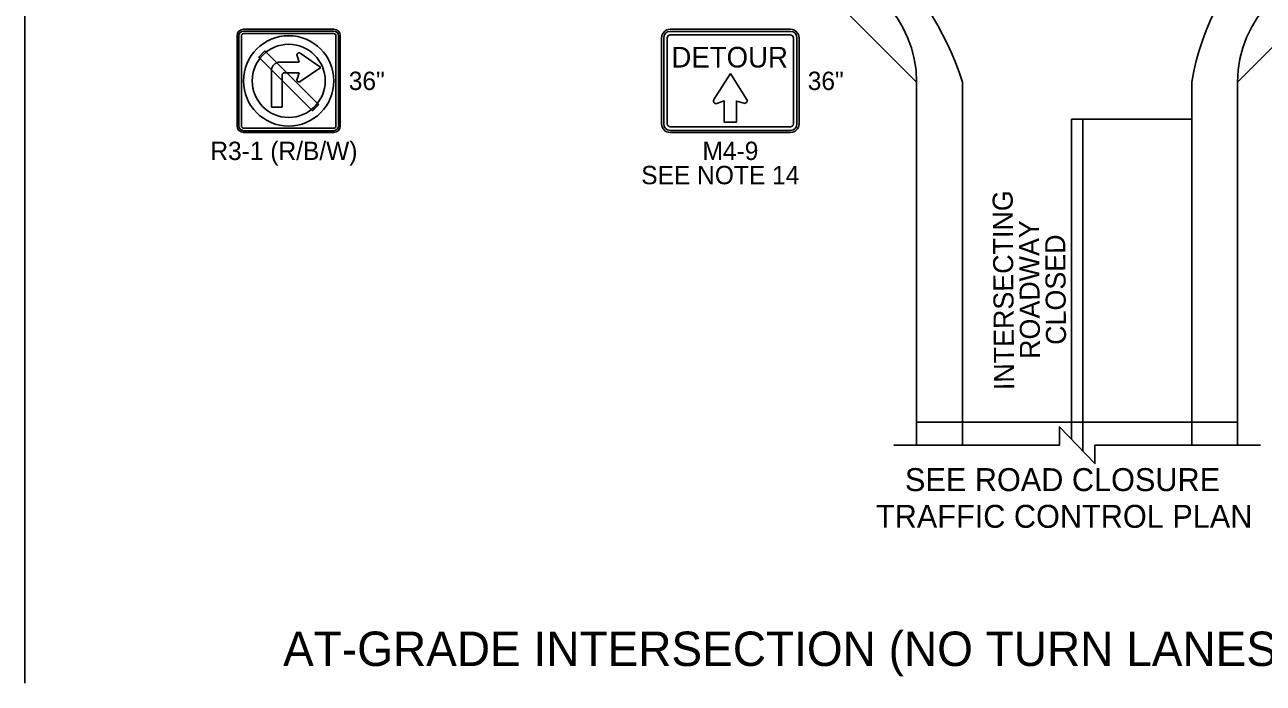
# Model space of a CAD drawing. Extents: x 99958 to 100176, y 99935 to 100011.
# Drawn here: x 100047.875 to 100052.196, y 100001.576 to 100003.872 of the extents above; entities that cross this region are included whole.
import ezdxf

# ---------------------------------------------------------------- set-up
doc = ezdxf.new("R2010")
doc.units = 0
for name, color, linetype in [('RD_ED_ShoulderPavedEdge', 7, 'Continuous'), ('RD_MK_LineDblYellowCenter', 7, 'Continuous'), ('RD_MK_LineEdgeWhite', 7, 'Continuous'), ('RD_MK_LineStop', 7, 'Continuous'), ('SH_DE_DetailBody1Text', 7, 'Continuous'), ('SH_DE_DetailHeading2Text', 7, 'Continuous'), ('TR_SN_ConstructionSigns', 7, 'Continuous'), ('TR_WZ_WorkZoneDetails', 7, 'Continuous'), ('TR_WZ_WorkZoneTextCurrent', 7, 'Continuous')]:
    doc.layers.add(name, color=color, linetype=linetype)

msp = doc.modelspace()

# ---------------------------------------------------------------- linework, layer by layer
at = {"layer": 'RD_ED_ShoulderPavedEdge'}
for points in [[(100050.9869, 100002.4059), (100050.9869, 100003.6724)], [(100052.1069, 100002.4059), (100052.1069, 100003.6724)]]:
    msp.add_lwpolyline(points, dxfattribs=at)
for centre, start, end in [((100050.5869, 100003.6724), 0, 90), ((100052.5069, 100003.6724), 90, 180)]:
    msp.add_arc(centre, 0.4, start, end, dxfattribs=at)
at = {"layer": 'RD_MK_LineDblYellowCenter'}
for p, q in [((100051.5269, 100002.4266), (100051.5269, 100003.5424)), ((100051.5669, 100002.3852), (100051.5669, 100003.5424))]:
    msp.add_line(p, q, dxfattribs=at)
at = {"layer": 'RD_MK_LineEdgeWhite'}
for p, q in [((100051.1469, 100003.6724), (100051.1469, 100002.4059)), ((100051.9469, 100003.6724), (100051.9469, 100002.4059))]:
    msp.add_line(p, q, dxfattribs=at)
for centre, radius, start, end in [((100050.132, 100003.3462), 1.0661, 17.8172, 78.9158), ((100052.7969, 100003.5319), 0.8615, 92.6555, 170.6116)]:
    msp.add_arc(centre, radius, start, end, dxfattribs=at)
at = {"layer": 'RD_MK_LineStop'}
msp.add_line((100051.9469, 100003.5424), (100051.5269, 100003.5424), dxfattribs=at)
at = {"layer": 'TR_SN_ConstructionSigns'}
for p, q in [((100048.6159, 100003.5189), (100048.6159, 100003.8339)), ((100048.6159, 100003.8339), (100048.6159, 100003.5189)), ((100048.6159, 100003.8339), (100048.6159, 100003.5189)), ((100048.6222, 100003.8339), (100048.6222, 100003.5189)), ((100048.6309, 100003.5189), (100048.6309, 100003.8339)), ((100048.6384, 100003.8564), (100048.9534, 100003.8564)), ((100048.9534, 100003.8564), (100048.6384, 100003.8564)), ((100048.9534, 100003.8564), (100048.6384, 100003.8564)), ((100048.9534, 100003.8502), (100048.6384, 100003.8502)), ((100048.6384, 100003.8414), (100048.9534, 100003.8414)), ((100048.9609, 100003.8339), (100048.9609, 100003.5189)), ((100048.9697, 100003.5189), (100048.9697, 100003.8339)), ((100048.9759, 100003.8339), (100048.9759, 100003.5189)), ((100048.9759, 100003.5189), (100048.9759, 100003.8339)), ((100048.9759, 100003.5189), (100048.9759, 100003.8339)), ((100050.0969, 100003.8264), (100050.0969, 100003.5264)), ((100050.1044, 100003.8264), (100050.1044, 100003.5264)), ((100050.1169, 100003.5264), (100050.1169, 100003.8264)), ((100050.5469, 100003.8564), (100050.1269, 100003.8564)), ((100050.5469, 100003.8489), (100050.1269, 100003.8489)), ((100050.1269, 100003.8364), (100050.5469, 100003.8364)), ((100050.5569, 100003.8264), (100050.5569, 100003.5264)), ((100050.5694, 100003.5264), (100050.5694, 100003.8264)), ((100050.5769, 100003.5264), (100050.5769, 100003.8264)), ((100048.7459, 100003.7343), (100048.7448, 100003.7332)), ((100048.7471, 100003.7353), (100048.7459, 100003.7343)), ((100048.7484, 100003.7363), (100048.7471, 100003.7353)), ((100048.7497, 100003.7371), (100048.7484, 100003.7363)), ((100048.751, 100003.738), (100048.7497, 100003.7371)), ((100048.7524, 100003.7387), (100048.751, 100003.738)), ((100048.7538, 100003.7394), (100048.7524, 100003.7387)), ((100048.7552, 100003.74), (100048.7538, 100003.7394)), ((100048.7567, 100003.7405), (100048.7552, 100003.74)), ((100048.7582, 100003.741), (100048.7567, 100003.7405)), ((100048.7598, 100003.7413), (100048.7582, 100003.741)), ((100048.7613, 100003.7416), (100048.7598, 100003.7413)), ((100048.7629, 100003.7418), (100048.7613, 100003.7416)), ((100048.7644, 100003.742), (100048.7629, 100003.7418)), ((100048.766, 100003.742), (100048.7644, 100003.742)), ((100048.8321, 100003.742), (100048.766, 100003.742)), ((100048.8247, 100003.7671), (100048.8246, 100003.7663)), ((100048.8246, 100003.7663), (100048.8247, 100003.7655)), ((100048.8248, 100003.7678), (100048.8247, 100003.7671)), ((100048.8247, 100003.7655), (100048.8248, 100003.7647)), ((100048.825, 100003.7686), (100048.8248, 100003.7678)), ((100048.8248, 100003.7647), (100048.825, 100003.764)), ((100048.8253, 100003.7693), (100048.825, 100003.7686)), ((100048.825, 100003.764), (100048.8321, 100003.742)), ((100048.8256, 100003.77), (100048.8253, 100003.7693)), ((100048.826, 100003.7707), (100048.8256, 100003.77)), ((100048.8265, 100003.7713), (100048.826, 100003.7707)), ((100048.827, 100003.7718), (100048.8265, 100003.7713)), ((100048.8276, 100003.7723), (100048.827, 100003.7718)), ((100048.8283, 100003.7728), (100048.8276, 100003.7723)), ((100048.829, 100003.7731), (100048.8283, 100003.7728)), ((100048.8297, 100003.7734), (100048.829, 100003.7731)), ((100048.8304, 100003.7736), (100048.8297, 100003.7734)), ((100048.8312, 100003.7738), (100048.8304, 100003.7736)), ((100048.832, 100003.7738), (100048.8312, 100003.7738)), ((100048.8328, 100003.7738), (100048.832, 100003.7738)), ((100048.8335, 100003.7737), (100048.8328, 100003.7738)), ((100048.8343, 100003.7735), (100048.8335, 100003.7737)), ((100048.835, 100003.7733), (100048.8343, 100003.7735)), ((100048.8357, 100003.7729), (100048.835, 100003.7733)), ((100048.8363, 100003.7725), (100048.8357, 100003.7729)), ((100048.9083, 100003.7233), (100048.8363, 100003.7725)), ((100048.7362, 100003.7151), (100048.736, 100003.7136)), ((100048.736, 100003.7136), (100048.736, 100003.712)), ((100048.736, 100003.712), (100048.736, 100003.5847)), ((100048.7364, 100003.7167), (100048.7362, 100003.7151)), ((100048.7367, 100003.7182), (100048.7364, 100003.7167)), ((100048.737, 100003.7198), (100048.7367, 100003.7182)), ((100048.7375, 100003.7213), (100048.737, 100003.7198)), ((100048.738, 100003.7228), (100048.7375, 100003.7213)), ((100048.7386, 100003.7242), (100048.738, 100003.7228)), ((100048.7393, 100003.7256), (100048.7386, 100003.7242)), ((100048.74, 100003.727), (100048.7393, 100003.7256)), ((100048.7409, 100003.7283), (100048.74, 100003.727)), ((100048.7418, 100003.7297), (100048.7409, 100003.7283)), ((100048.7427, 100003.7309), (100048.7418, 100003.7297)), ((100048.7437, 100003.7321), (100048.7427, 100003.7309)), ((100048.7448, 100003.7332), (100048.7437, 100003.7321)), ((100048.7735, 100003.6978), (100048.7736, 100003.6986)), ((100048.7735, 100003.697), (100048.7735, 100003.6978)), ((100048.7735, 100003.5847), (100048.7735, 100003.697)), ((100048.7736, 100003.6986), (100048.7738, 100003.6993)), ((100048.7738, 100003.6993), (100048.7741, 100003.7001)), ((100048.7741, 100003.7001), (100048.7745, 100003.7008)), ((100048.7745, 100003.7008), (100048.7749, 100003.7015)), ((100048.7749, 100003.7015), (100048.7754, 100003.702)), ((100048.7754, 100003.702), (100048.776, 100003.7026)), ((100048.776, 100003.7026), (100048.7766, 100003.7031)), ((100048.7766, 100003.7031), (100048.7772, 100003.7035)), ((100048.7772, 100003.7035), (100048.7779, 100003.7039)), ((100048.7779, 100003.7039), (100048.7787, 100003.7042)), ((100048.7787, 100003.7042), (100048.7794, 100003.7044)), ((100048.7794, 100003.7044), (100048.7802, 100003.7045)), ((100048.7802, 100003.7045), (100048.781, 100003.7046)), ((100048.781, 100003.7046), (100048.8321, 100003.7046)), ((100048.8321, 100003.7046), (100048.825, 100003.6825)), ((100048.8363, 100003.674), (100048.9083, 100003.7233)), ((100048.8247, 100003.681), (100048.8246, 100003.6802)), ((100048.8246, 100003.6802), (100048.8247, 100003.6795)), ((100048.8248, 100003.6818), (100048.8247, 100003.681)), ((100048.8247, 100003.6795), (100048.8248, 100003.6787)), ((100048.825, 100003.6825), (100048.8248, 100003.6818)), ((100048.8248, 100003.6787), (100048.825, 100003.6779)), ((100048.825, 100003.6779), (100048.8253, 100003.6772)), ((100048.8253, 100003.6772), (100048.8256, 100003.6765)), ((100048.8256, 100003.6765), (100048.826, 100003.6759)), ((100048.826, 100003.6759), (100048.8265, 100003.6752)), ((100048.8265, 100003.6752), (100048.827, 100003.6747)), ((100048.827, 100003.6747), (100048.8276, 100003.6742)), ((100048.8276, 100003.6742), (100048.8283, 100003.6738)), ((100048.8283, 100003.6738), (100048.829, 100003.6734)), ((100048.829, 100003.6734), (100048.8297, 100003.6731)), ((100048.8297, 100003.6731), (100048.8304, 100003.6729)), ((100048.8304, 100003.6729), (100048.8312, 100003.6728)), ((100048.8312, 100003.6728), (100048.832, 100003.6727)), ((100048.832, 100003.6727), (100048.8328, 100003.6727)), ((100048.8328, 100003.6727), (100048.8335, 100003.6728)), ((100048.8335, 100003.6728), (100048.8343, 100003.673)), ((100048.8343, 100003.673), (100048.835, 100003.6733)), ((100048.835, 100003.6733), (100048.8357, 100003.6736)), ((100048.8357, 100003.6736), (100048.8363, 100003.674)), ((100048.736, 100003.5847), (100048.7735, 100003.5847)), ((100048.9534, 100003.5114), (100048.6384, 100003.5114)), ((100048.6384, 100003.5027), (100048.9534, 100003.5027)), ((100048.9534, 100003.4964), (100048.6384, 100003.4964)), ((100048.6384, 100003.4964), (100048.9534, 100003.4964)), ((100048.6384, 100003.4964), (100048.9534, 100003.4964)), ((100050.5469, 100003.5164), (100050.1269, 100003.5164)), ((100050.1269, 100003.5039), (100050.5469, 100003.5039)), ((100050.1269, 100003.4964), (100050.5469, 100003.4964))]:
    msp.add_line(p, q, dxfattribs=at)
for points in [[(100048.8961, 100003.5975), (100048.717, 100003.7766), (100048.7128, 100003.7808), (100048.6915, 100003.7596), (100048.8748, 100003.5763), (100048.8791, 100003.5721), (100048.9003, 100003.5933), (100048.8961, 100003.5975)], [(100050.3372, 100003.7023), (100050.2795, 100003.6112), (100050.2789, 100003.6098), (100050.2783, 100003.6072), (100050.2783, 100003.605), (100050.279, 100003.6025), (100050.2806, 100003.5999), (100050.283, 100003.5979), (100050.2849, 100003.5972), (100050.2877, 100003.5969), (100050.2902, 100003.5975), (100050.316, 100003.6065), (100050.316, 100003.5321), (100050.3584, 100003.5321), (100050.3584, 100003.606), (100050.3847, 100003.5983), (100050.3858, 100003.5981), (100050.3873, 100003.598), (100050.3885, 100003.5982), (100050.3898, 100003.5986), (100050.3912, 100003.5993), (100050.3923, 100003.6001), (100050.3934, 100003.6012), (100050.3948, 100003.6035), (100050.3953, 100003.6049), (100050.3955, 100003.606), (100050.3956, 100003.6077), (100050.3953, 100003.6097), (100050.3948, 100003.6113), (100050.3939, 100003.6129), (100050.3372, 100003.7023)]]:
    msp.add_lwpolyline(points, dxfattribs=at)
for radius in [0.1575, 0.1275]:
    msp.add_circle((100048.7959, 100003.6764), radius, dxfattribs=at)
for centre, radius, start, end in [((100048.6384, 100003.8339), 0.0225, 90, 180), ((100048.6384, 100003.8339), 0.0225, 90, 180), ((100048.6384, 100003.8339), 0.0225, 90, 180), ((100048.6384, 100003.8339), 0.0162, 90, 180), ((100048.6384, 100003.8339), 0.0075, 90, 180), ((100048.9534, 100003.8339), 0.0225, 0, 90), ((100048.9534, 100003.8339), 0.0225, 0, 90), ((100048.9534, 100003.8339), 0.0225, 0, 90), ((100048.9534, 100003.8339), 0.0162, 0, 90), ((100048.9534, 100003.8339), 0.0075, 0, 90), ((100050.1269, 100003.8264), 0.03, 90, 180), ((100050.1269, 100003.8264), 0.0225, 90, 180), ((100050.1269, 100003.8264), 0.01, 90, 180), ((100050.5469, 100003.8264), 0.03, 0, 90), ((100050.5469, 100003.8264), 0.0225, 0, 90), ((100050.5469, 100003.8264), 0.01, 0, 90), ((100048.6384, 100003.5189), 0.0225, 180, 270), ((100048.6384, 100003.5189), 0.0225, 180, 270), ((100048.6384, 100003.5189), 0.0225, 180, 270), ((100048.6384, 100003.5189), 0.0162, 180, 270), ((100048.6384, 100003.5189), 0.0075, 180, 270), ((100048.9534, 100003.5189), 0.0225, 270, 0), ((100048.9534, 100003.5189), 0.0225, 270, 0), ((100048.9534, 100003.5189), 0.0162, 270, 0), ((100048.9534, 100003.5189), 0.0075, 270, 0), ((100048.9534, 100003.5189), 0.0225, 270, 0), ((100050.1269, 100003.5264), 0.03, 180, 270), ((100050.1269, 100003.5264), 0.0225, 180, 270), ((100050.1269, 100003.5264), 0.01, 180, 270), ((100050.5469, 100003.5264), 0.03, 270, 0), ((100050.5469, 100003.5264), 0.0225, 270, 0), ((100050.5469, 100003.5264), 0.01, 270, 0)]:
    msp.add_arc(centre, radius, start, end, dxfattribs=at)
at = {"layer": 'TR_WZ_WorkZoneDetails'}
msp.add_line((100047.875, 100009.625), (100047.875, 100001.5759), dxfattribs=at)
msp.add_lwpolyline([(100048.275, 100004.7114), (100048.275, 100004.0724), (100050.5869, 100004.0724), (100050.9869, 100003.6724), (100050.9869, 100003.6724), (100050.9869, 100003.6724), (100050.9869, 100002.4859), (100050.9869, 100002.4859), (100050.9869, 100002.4859), (100052.1069, 100002.4859), (100052.1069, 100003.6724), (100052.5069, 100004.0724), (100052.5069, 100004.0724), (100055.35, 100004.0724), (100055.35, 100004.7114)], close=True, dxfattribs=at)
msp.add_lwpolyline([(100052.1869, 100002.4059), (100051.6089, 100002.4059), (100051.6089, 100002.3419), (100051.485, 100002.4699), (100051.485, 100002.4059), (100050.9069, 100002.4059)], dxfattribs=at)

# ---------------------------------------------------------------- texts
at = {"layer": 'SH_DE_DetailBody1Text'}
for s, p in [('INTERSECTING', (100051.3276, 100002.5982)), ('ROADWAY', (100051.4178, 100002.7072)), ('CLOSED', (100051.5085, 100002.7561))]:
    msp.add_text(s, height=0.07, rotation=90.4626, dxfattribs=at).set_placement(p)
at = {"layer": 'SH_DE_DetailHeading2Text'}
msp.add_text('AT-GRADE INTERSECTION (NO TURN LANES): PARTIAL CLOSURE', height=0.12, rotation=360, dxfattribs=at).set_placement((100048.7764, 100001.6359))
at = {"layer": 'TR_SN_ConstructionSigns'}
for s, height, p in [('DETOUR', 0.072, (100050.1314, 100003.723)), ('36"', 0.064, (100049.0055, 100003.6445)), ('36"', 0.064, (100050.607, 100003.6445)), ('R3-1 (R/B/W)', 0.064, (100048.5225, 100003.4004)), ('M4-9', 0.064, (100050.2398, 100003.4004)), ('SEE NOTE 14', 0.064, (100050.026, 100003.3159))]:
    msp.add_text(s, height=height, rotation=360, dxfattribs=at).set_placement(p)
at = {"layer": 'TR_WZ_WorkZoneTextCurrent'}
for s, p in [('SEE ROAD CLOSURE', (100050.9462, 100002.2459)), ('TRAFFIC CONTROL PLAN', (100050.8451, 100002.1179))]:
    msp.add_text(s, height=0.08, dxfattribs=at).set_placement(p)

doc.saveas('drawing.dxf')
